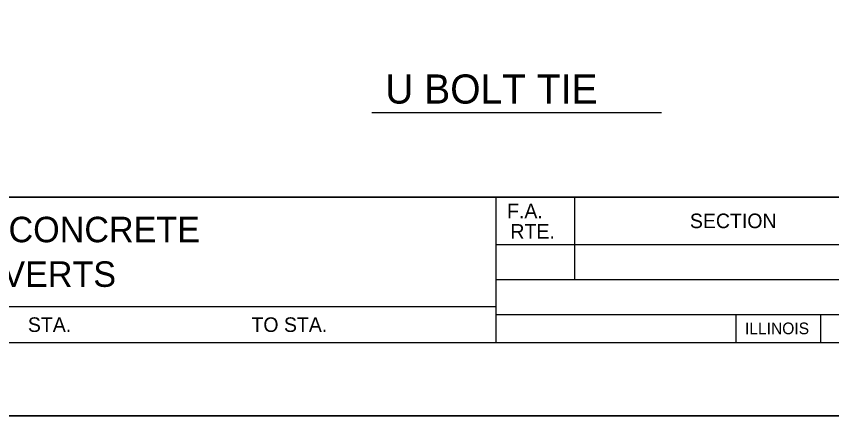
# Model space of a CAD drawing. Extents: x 2133490 to 2172050, y 2138301 to 2145980.
# Drawn here: x 2171609.4 to 2171889, y 2144574.5 to 2144711.5 of the extents above; entities that cross this region are included whole.
import ezdxf

# ---------------------------------------------------------------- set-up
doc = ezdxf.new("R2010")
doc.units = 0
for name, color, linetype in [('Level 23', 7, 'Continuous'), ('Sheets_50 Reference Boundary', 7, 'Continuous'), ('Sheets_General Details', 7, 'Continuous'), ('Sheets_Printer Plotting Border', 7, 'Continuous')]:
    doc.layers.add(name, color=color, linetype=linetype)

msp = doc.modelspace()

# ---------------------------------------------------------------- linework, layer by layer
at = {"layer": 'Level 23'}
msp.add_line((2171731.37, 2144678.49), (2171830.66, 2144678.49), dxfattribs=at)
at = {"layer": 'Sheets_50 Reference Boundary'}
msp.add_lwpolyline([(2170450.12, 2145649.45), (2172025.12, 2145649.45), (2172025.12, 2144649.46), (2170450.12, 2144649.46)], close=True, dxfattribs=at)
at = {"layer": 'Sheets_General Details'}
for p, q in [((2170450.12, 2144649.46), (2172025.12, 2144649.46)), ((2171773.84, 2144649.46), (2171773.84, 2144599.46)), ((2171800.84, 2144649.46), (2171800.84, 2144621.2)), ((2171773.84, 2144633.2), (2172025.12, 2144633.2)), ((2171773.84, 2144621.2), (2172025.12, 2144621.2)), ((2171388.84, 2144611.96), (2171773.84, 2144611.96)), ((2171773.84, 2144609.2), (2172025.12, 2144609.2)), ((2171856.2, 2144609.2), (2171856.2, 2144599.46)), ((2171885.2, 2144609.2), (2171885.2, 2144599.46)), ((2172050.12, 2144574.46), (2170350.12, 2144574.46))]:
    msp.add_line(p, q, dxfattribs=at)
msp.add_lwpolyline([(2170450.12, 2145649.46), (2172025.12, 2145649.46), (2172025.12, 2144599.46), (2170450.12, 2144599.46)], close=True, dxfattribs=at)
at = {"layer": 'Sheets_Printer Plotting Border'}
msp.add_lwpolyline([(2170350.12, 2144574.46), (2172050.12, 2144574.46), (2172050.12, 2145674.46), (2170350.12, 2145674.46)], close=True, dxfattribs=at)

# ---------------------------------------------------------------- texts
at = {"layer": 'Level 23'}
msp.add_text('U BOLT TIE', height=10, dxfattribs=at).set_placement((2171735.92, 2144681.58))
at = {"layer": 'Sheets_General Details'}
for s, height, p in [('F.A.  ', 5, (2171777.7, 2144642.21)), ('SECTION', 4.999, (2171840.41, 2144638.83)), ('MECHANICAL JOINTS FOR CONCRETE', 8.75, (2171453.96, 2144633.99)), ('RTE.', 5, (2171778.85, 2144635.21)), ('PIPE AND BOX CULVERTS', 8.75, (2171495.36, 2144618.68)), ('STA.', 5, (2171613.37, 2144603.21)), ('TO STA.', 5, (2171690.04, 2144603.21)), ('ILLINOIS', 4, (2171859.29, 2144602.43))]:
    msp.add_text(s, height=height, dxfattribs=at).set_placement(p)

doc.saveas('drawing.dxf')
